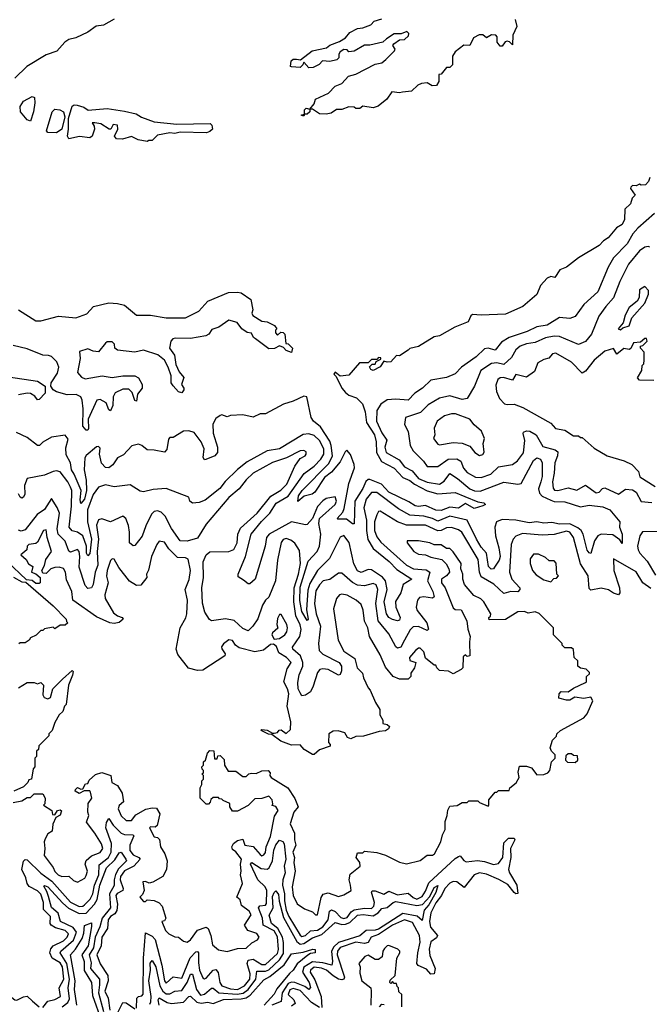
# Model space of a CAD drawing. Extents: x 2472589 to 2662339, y 701009 to 849030.
# Tile 396 of 406: x 2641123 to 2644741, y 763129 to 768794. Entities that reach past the tile are written whole.
import ezdxf

# ---------------------------------------------------------------- set-up
doc = ezdxf.new("R2010")
doc.units = 0

msp = doc.modelspace()

# ---------------------------------------------------------------- linework, layer by layer
at = {"layer": '0CON05XD'}
for points in [[(2641665, 768796.9), (2641605, 768763.3), (2641562.2, 768757.8), (2641515, 768723.3), (2641445, 768690.4), (2641405, 768681.1), (2641381.4, 768665), (2641336, 768614), (2641275, 768591.1), (2641164.2, 768525.8), (2641095, 768456.9)], [(2643970, 768795), (2643980, 768755), (2643957.5, 768705), (2643955, 768650), (2643937.5, 768667.5), (2643925, 768670), (2643913.6, 768666.4), (2643895, 768642.5), (2643885, 768642.5), (2643867.5, 768665), (2643867.5, 768695), (2643860, 768705), (2643835, 768707.5), (2643805, 768690), (2643785, 768707.5), (2643763, 768707), (2643730.7, 768689.3), (2643710, 768645), (2643675, 768647.5), (2643625, 768610), (2643610, 768585), (2643610, 768535), (2643595, 768520), (2643575, 768520), (2643545, 768480), (2643531.7, 768478.3), (2643531.7, 768438.3), (2643517.5, 768415), (2643493.6, 768413.6), (2643465, 768430), (2643432.5, 768427.5), (2643411.7, 768418.3), (2643375, 768382.5), (2643323.3, 768376.7), (2643305, 768372.5), (2643261.2, 768378.8), (2643233, 768337), (2643183.3, 768296.7), (2643155, 768287.5), (2643095, 768297.5), (2643077, 768283), (2643055, 768282.5), (2643045, 768290), (2643015, 768292.5), (2642975, 768276.7), (2642943, 768277), (2642913.6, 768256.4), (2642885, 768251.2), (2642845, 768252.5), (2642805, 768280), (2642790, 768280), (2642790, 768265), (2642775, 768250), (2642760, 768250), (2642755, 768240), (2642740, 768245), (2642760, 768250), (2642760, 768275), (2642770, 768285), (2642790, 768280), (2642815, 768310), (2642823.6, 768336.4), (2642898.3, 768371.7), (2642935, 768412.5), (2642975, 768427.5), (2643011.7, 768468.3), (2643055, 768480), (2643165, 768538.8), (2643203.6, 768546.4), (2643227.5, 768565), (2643277.5, 768615), (2643280, 768625), (2643267.5, 768645), (2643272.5, 768655), (2643305, 768677.5), (2643335, 768680), (2643358.3, 768701.7), (2643360, 768715), (2643347, 768727), (2643315, 768712.5), (2643275, 768712.5), (2643230, 768685), (2643210, 768665), (2643135, 768647.5), (2643105, 768646.7), (2643045, 768613.3), (2643015, 768610), (2643005, 768620), (2642985, 768622.5), (2642965, 768610), (2642957.5, 768595), (2642957.5, 768575), (2642946.1, 768563.9), (2642905, 768553.3), (2642863, 768557), (2642843.6, 768536.4), (2642810, 768520), (2642785, 768517.5), (2642755, 768550), (2642750, 768535), (2642735, 768520), (2642685, 768522.5), (2642680, 768525), (2642683, 768557), (2642695, 768567.5), (2642713, 768567), (2642737.5, 768562.5), (2642804.2, 768615.8), (2642887, 768633), (2642905, 768647.5), (2642960.7, 768669.3), (2642995, 768690), (2643019.3, 768720.7), (2643065, 768743.3), (2643095, 768747.5), (2643140, 768765), (2643160, 768785), (2643205, 768800)], [(2641185, 768210), (2641165, 768217.5), (2641127.5, 768265), (2641125.7, 768295), (2641145, 768325.6), (2641195, 768352.5), (2641207, 768347), (2641210, 768315), (2641202.5, 768265), (2641185, 768210)], [(2641855, 768092.5), (2641803.6, 768103.6), (2641765, 768122.5), (2641713, 768107), (2641678.3, 768108.3), (2641667.5, 768125), (2641686.7, 768165), (2641685, 768186.7), (2641659.3, 768190.7), (2641646, 768164), (2641636.4, 768163.6), (2641590, 768195), (2641555, 768200), (2641540, 768200), (2641551.7, 768181.7), (2641552.5, 768165), (2641538.8, 768125), (2641526.7, 768115), (2641467.3, 768122.7), (2641405, 768109.2), (2641397.5, 768125), (2641404, 768165), (2641403.3, 768225), (2641423.5, 768296.5), (2641435, 768304.2), (2641452.5, 768302.5), (2641491.7, 768291.7), (2641517, 768273), (2641625, 768282.5), (2641725, 768267.5), (2641791.7, 768251.7), (2641823, 768233), (2641896.4, 768206.4), (2642025, 768192.5), (2642217, 768197), (2642227, 768187), (2642230, 768165), (2642215, 768150), (2642196.4, 768143.6), (2642045, 768147.5), (2642015, 768140), (2641985, 768142.5), (2641915, 768130), (2641885, 768100), (2641865, 768100), (2641855, 768092.5)], [(2641335, 768143.3), (2641285, 768144.2), (2641277.5, 768155), (2641310, 768265), (2641325, 768280), (2641353.9, 768276.1), (2641374, 768265), (2641382, 768235), (2641364, 768165), (2641335, 768143.3)], [(2644743.6, 767886.4), (2644736.1, 767863.9), (2644720, 767845), (2644695, 767842.5), (2644685, 767847.5), (2644665, 767837.5), (2644645, 767840), (2644635, 767830), (2644633, 767823), (2644660, 767785), (2644643, 767767), (2644632.5, 767735), (2644600, 767705), (2644599.4, 767645), (2644585, 767615.8), (2644552.9, 767597.1), (2644505, 767540), (2644478, 767522), (2644453.3, 767495), (2644335, 767423.3), (2644265, 767371.2), (2644226.7, 767355), (2644198.3, 767311.7), (2644175, 767316.7), (2644155, 767306.7), (2644115.9, 767264.1), (2644095, 767213.3), (2644015, 767143.3), (2643915, 767100), (2643775, 767093.3), (2643725, 767097.5), (2643715, 767090), (2643700, 767055), (2643624.1, 767025.9), (2643535, 766976), (2643505, 766968.8), (2643415, 766914), (2643365, 766902.5), (2643355, 766893.3), (2643305, 766861.2), (2643287.5, 766862.5), (2643255, 766826.2), (2643235, 766823.8), (2643215, 766830), (2643195, 766796.7), (2643155, 766776.7), (2643140.7, 766780.7), (2643133, 766797), (2643148.3, 766811.7), (2643165, 766812.5), (2643171.7, 766828.3), (2643198.3, 766841.7), (2643198.3, 766848.3), (2643185, 766850), (2643175, 766840), (2643145, 766840), (2643125, 766820), (2643075, 766820), (2643015, 766750), (2642965, 766742.5), (2642935, 766766.7), (2642927.5, 766755), (2642941.7, 766741.7), (2642973.6, 766675), (2642995, 766650), (2643015, 766633.5), (2643058.9, 766618.9), (2643093.3, 766583.3), (2643108.9, 766538.9), (2643116.5, 766476.5), (2643162.4, 766405), (2643172.2, 766365), (2643173.5, 766303.5), (2643201.9, 766251.9), (2643275, 766213.3), (2643325, 766160), (2643365, 766142.9), (2643391, 766121), (2643464.1, 766084.1), (2643525, 766066.8), (2643625, 766074.3), (2643680.8, 766050.8), (2643755, 766020), (2643790, 766015), (2643800, 766005), (2643785, 765997.5), (2643735, 765982), (2643685, 766011.2), (2643645, 765983.1), (2643595, 765990.5), (2643545, 765969.5), (2643515, 765972.5), (2643455, 765998.6), (2643415, 765993.1), (2643395, 765997.8), (2643360.2, 766020.2), (2643243.6, 766075), (2643201.5, 766121.5), (2643135, 766149.7), (2643125, 766148.9), (2643112.1, 766137.9), (2643095, 766096.4), (2643048.5, 766025), (2643045.8, 765894.2), (2643035, 765894.2), (2643000.4, 765920.5), (2642951.2, 765921.2), (2642947.5, 765925), (2642979.4, 765960.6), (2642988.1, 765981.9), (2643014.8, 766125), (2643047, 766215), (2643045.8, 766235), (2643023.4, 766293.4), (2643003.3, 766316.7), (2642992.6, 766307.4), (2642965, 766250), (2642915, 766190.3), (2642875, 766159.4), (2642819.6, 766075), (2642804.2, 766065), (2642757.8, 766052.2), (2642721.7, 766021.7), (2642725.8, 766055), (2642746.9, 766085), (2642899.3, 766240.7), (2642920, 766285), (2642913.8, 766345), (2642905, 766370), (2642851.3, 766451.3), (2642812.3, 766485), (2642798.4, 766505), (2642773.3, 766625), (2642755, 766627.5), (2642695, 766598.8), (2642638.3, 766581.7), (2642535, 766526.7), (2642505, 766527.5), (2642465, 766507.5), (2642405, 766520), (2642335, 766517.5), (2642315, 766510), (2642285, 766520), (2642275, 766517.5), (2642250.7, 766499.3), (2642233.6, 766466.4), (2642235.5, 766415.6), (2642260.5, 766335), (2642259.5, 766305), (2642245, 766285.6), (2642193.3, 766263.3), (2642185, 766262.5), (2642178, 766275), (2642182.5, 766325), (2642165.4, 766365), (2642125, 766418.8), (2642095, 766428), (2642065, 766426.2), (2642005, 766391.2), (2641985, 766390), (2641978.3, 766381.7), (2641968.8, 766321.2), (2641955, 766306.2), (2641895, 766318), (2641855, 766318.8), (2641825, 766343.8), (2641805, 766351.2), (2641766.7, 766343.3), (2641718.9, 766291.1), (2641685, 766274.3), (2641657.4, 766232.6), (2641635, 766216.7), (2641615, 766218.1), (2641593.4, 766243.4), (2641581.9, 766295), (2641585, 766330), (2641575, 766338.8), (2641565, 766337.5), (2641505, 766286.1), (2641497.3, 766272.7), (2641492.6, 766205), (2641504.3, 766145), (2641506.4, 766085), (2641495, 766036), (2641475, 766011.2), (2641471.2, 766031.2), (2641476.7, 766085), (2641435, 766179.6), (2641421.1, 766205), (2641414.7, 766245), (2641390.8, 766290.8), (2641388.5, 766331.5), (2641401.7, 766381.7), (2641385, 766403.3), (2641305, 766393.3), (2641256.2, 766363.8), (2641237.5, 766345), (2641225, 766343.8), (2641165, 766391.2), (2641105, 766418.8)], [(2644770.9, 767679.1), (2644675.5, 767595), (2644647.3, 767562.7), (2644615, 767504.2), (2644535, 767424.2), (2644505, 767371.2), (2644445, 767229.2), (2644366, 767155), (2644315, 767086), (2644285, 767074.2), (2644225, 767081.4), (2644155, 767037.1), (2644095, 767027.1), (2644039.3, 767000.8), (2643935, 766965.4), (2643891.7, 766938.3), (2643855, 766893.5), (2643815, 766903.8), (2643795, 766901.5), (2643745.7, 766855), (2643662, 766795), (2643625, 766756), (2643575, 766735.6), (2643485, 766719.4), (2643437.1, 766675), (2643394, 766646), (2643355, 766606), (2643285, 766611.5), (2643235, 766607.9), (2643198.3, 766581.7), (2643175.4, 766545), (2643173.8, 766485), (2643205, 766417.1), (2643233.1, 766375), (2643221.5, 766335), (2643228.1, 766305), (2643302.8, 766262.8), (2643335, 766222.5), (2643377.7, 766197.7), (2643415, 766153.8), (2643465, 766134.2), (2643535, 766122.3), (2643561.4, 766138.6), (2643595, 766182.5), (2643639.1, 766155), (2643709.1, 766095), (2643736.5, 766083.5), (2643768.5, 766081.5), (2643905, 766133.2), (2643985, 766121.9), (2644005, 766125.8), (2644075, 766258), (2644095, 766274.2), (2644116.2, 766265), (2644125.4, 766245.5), (2644125.4, 766165.3), (2644118, 766135)], [(2644745, 767485.7), (2644735, 767490), (2644715, 767485.7), (2644685, 767464), (2644622.7, 767387.3), (2644571.4, 767288.5), (2644536.3, 767193.7), (2644492.2, 767145), (2644451.9, 767088.1), (2644410, 766985), (2644375, 766942.9), (2644335, 766925.6), (2644225, 766970.9), (2644195, 766972.9), (2644145, 766963.8), (2644085, 766936.2), (2644035, 766929.2), (2643998.6, 766915), (2643975, 766894.4), (2643949.1, 766850.9), (2643905, 766810.4), (2643865, 766819.7), (2643834, 766816), (2643773.5, 766775), (2643737.1, 766685), (2643695, 766614.3), (2643665, 766609.1), (2643595, 766629.5), (2643535, 766616.5), (2643470.9, 766579.1), (2643426, 766535), (2643340, 766505), (2643334, 766465), (2643355.6, 766425.6), (2643366, 766345), (2643385, 766314), (2643443.1, 766255), (2643465, 766224.2), (2643525, 766223.3), (2643585, 766266.7), (2643635, 766268.2), (2643657.8, 766255), (2643674.2, 766214.2), (2643695, 766189.5), (2643743.1, 766163.1), (2643775, 766159.6), (2643831, 766179), (2643875, 766221.1), (2643955, 766234.4), (2643984.6, 766255.4), (2644017.6, 766302.4), (2644026.8, 766373.2), (2644015.8, 766414.2), (2644018.9, 766421.1), (2644035, 766429.5), (2644055, 766426.9), (2644090.4, 766405), (2644129.4, 766339.4), (2644199.4, 766319.4), (2644215, 766308), (2644214.6, 766285), (2644197.7, 766245), (2644194.6, 766185), (2644184.5, 766135), (2644188.6, 766098.6), (2644197.3, 766087.3), (2644215.7, 766085.7), (2644275, 766100.5), (2644325, 766088.1), (2644375, 766116.9), (2644435, 766072.1), (2644454, 766076), (2644472.9, 766097.2), (2644485, 766101.6), (2644565, 766063.5), (2644605, 766093.3), (2644645, 766088.8), (2644665.5, 766075), (2644695, 766022.9), (2644755, 766015.9)], [(2644575, 767010), (2644588.3, 767021.7), (2644625, 767033.3), (2644641.7, 767078.3), (2644715, 767162.5), (2644737.5, 767215), (2644737, 767237), (2644715, 767260), (2644685, 767240), (2644682.5, 767195), (2644672.5, 767175), (2644625, 767137.5), (2644603.3, 767095), (2644590.7, 767049.3), (2644562.5, 767015), (2644575, 767010)], [(2641115, 767125.3), (2641215, 767062.5), (2641245, 767061.5), (2641345, 767088.2), (2641445, 767078.9), (2641508.8, 767101.2), (2641546.2, 767145), (2641635, 767164.4), (2641685, 767161.9), (2641725, 767151.1), (2641795, 767093.3), (2641875, 767093.6), (2641965, 767078.5), (2642075, 767079.4), (2642152.9, 767117.1), (2642205, 767175.5), (2642322.5, 767225), (2642375, 767226.7), (2642395, 767222.5), (2642452, 767185), (2642462.5, 767125), (2642456.7, 767105), (2642462.3, 767092.3), (2642515, 767060), (2642545, 767055.8), (2642586.7, 767035), (2642600, 767015), (2642593, 767007), (2642593, 766993), (2642605, 766980), (2642623, 766997), (2642637.5, 766995), (2642646.7, 766985), (2642651.7, 766931.7), (2642665, 766930), (2642690, 766905), (2642685, 766880), (2642655, 766890), (2642638.3, 766908.3), (2642615, 766917.5), (2642587, 766903), (2642555, 766901.2), (2642478.8, 766958.8)], [(2642478.8, 766958.8), (2642466.7, 766965), (2642455, 766990), (2642430, 766995), (2642400, 767015), (2642372, 767052), (2642325, 767066), (2642266.7, 767025), (2642228, 767012), (2642210, 766985), (2642193.3, 766975), (2642105, 766960), (2642017.9, 766962.1), (2642002.7, 766957.3), (2641991.4, 766945), (2641984, 766905), (2642012, 766865), (2642020.3, 766810.3), (2642038.8, 766768.8), (2642066.7, 766735), (2642053.3, 766695), (2642066.7, 766675), (2642066.7, 766665), (2642055, 766647.5), (2642035, 766653.3), (2642005, 766687.5), (2641994.2, 766705), (2641992.5, 766745), (2641976, 766795), (2641954.5, 766834.5), (2641916.4, 766866.4), (2641835, 766892.2), (2641785, 766881.4), (2641685, 766892), (2641670, 766905), (2641667.7, 766927.7), (2641655, 766940), (2641625, 766940), (2641615, 766933.3), (2641575, 766883.8), (2641545, 766887.5), (2641515, 766900), (2641466.7, 766885), (2641470, 766845), (2641454.5, 766764.4), (2641477.6, 766737.6), (2641498.8, 766728.8), (2641595.9, 766745.9), (2641655, 766735.6), (2641715, 766745.8), (2641785, 766745.7), (2641805, 766734.2), (2641827.5, 766695), (2641826, 766675), (2641799.6, 766640.5), (2641795, 766600), (2641785, 766602.5), (2641769.4, 766649.4), (2641749.4, 766669.4), (2641715, 766668.6), (2641671.9, 766648.1), (2641660, 766625), (2641658.8, 766575), (2641645, 766543.8), (2641635, 766550), (2641620.7, 766590.7), (2641585, 766610), (2641565.7, 766604.3), (2641516.9, 766495), (2641518.1, 766441.9), (2641515, 766432.5), (2641505, 766432), (2641486, 766455), (2641487.1, 766555), (2641481.9, 766605), (2641473.5, 766623.5), (2641447.6, 766637.6), (2641395, 766635.7), (2641333.8, 766653.8), (2641315.6, 766665.6), (2641301.2, 766685), (2641302.9, 766705), (2641339.1, 766760.9), (2641347.9, 766795), (2641336.6, 766826.6), (2641305, 766855.6), (2641287.9, 766862.1), (2641255, 766864.5), (2641165, 766901.5), (2641085, 766920.5)], [(2644768.3, 766718.3), (2644685, 766720), (2644673, 766733), (2644697.5, 766775), (2644700, 766805), (2644710, 766815), (2644712.5, 766835), (2644711.7, 766881.7), (2644690, 766905), (2644690, 766915), (2644705, 766920), (2644730, 766945), (2644725, 766960), (2644715, 766960), (2644691.7, 766938.3), (2644650, 766935), (2644635, 766902.5), (2644625, 766897.5), (2644595, 766902.5), (2644555, 766870), (2644535, 766902.5), (2644485, 766886.7), (2644423.8, 766835), (2644375, 766772.5), (2644355, 766760), (2644295, 766823.8), (2644205, 766876), (2644185, 766871.2), (2644163.6, 766846.4), (2644135, 766840), (2644100.7, 766819.3), (2644080.7, 766769.3), (2644035, 766737.5), (2643975, 766753.3), (2643955, 766720), (2643904.2, 766735.8), (2643885, 766733.8), (2643871.2, 766725), (2643859.3, 766690.7), (2643863.3, 766655), (2643880, 766615), (2643910, 766585), (2643925, 766580), (2643965, 766582.5), (2644013.6, 766563.6), (2644175, 766472.5), (2644203, 766443), (2644255, 766432.5), (2644305, 766400), (2644335, 766400), (2644345, 766390), (2644355, 766390), (2644425, 766330), (2644500, 766285), (2644596.4, 766256.4), (2644640, 766235), (2644680, 766195), (2644687.5, 766165), (2644775, 766108)], [(2641059.3, 766739.3), (2641225.4, 766715.4), (2641268.8, 766685), (2641268.8, 766645), (2641235, 766610), (2641225, 766607.5), (2641209.1, 766629.1), (2641185, 766644.2), (2641165, 766646), (2641115, 766635.6)], [(2643765, 766286.2), (2643785, 766292.5), (2643793, 766307), (2643786.7, 766355), (2643793.3, 766385), (2643790, 766395), (2643776.4, 766426.4), (2643734.1, 766464.1), (2643710, 766495), (2643627, 766527), (2643605, 766527.5), (2643565, 766515.7), (2643522, 766485), (2643504, 766445), (2643508.8, 766405), (2643502, 766385), (2643525, 766351.2), (2643535, 766348), (2643615, 766362), (2643665, 766358), (2643710.8, 766340.8), (2643738.8, 766305), (2643765, 766286.2)], [(2644118, 766135), (2644103.7, 766095), (2644109.5, 766069.5), (2644125, 766052), (2644175, 766029.5), (2644195, 766023), (2644255, 766020), (2644345, 765991.8), (2644395, 766001.5), (2644475, 765991.8), (2644515, 765974.4), (2644572, 765905), (2644570.8, 765875), (2644585.6, 765835), (2644585, 765780), (2644571.4, 765801.4), (2644531.1, 765831.1), (2644465, 765833.8), (2644445.7, 765824.2), (2644426.1, 765795), (2644405, 765722.5), (2644395, 765726.7), (2644385, 765742.5), (2644360.8, 765835), (2644350.3, 765855), (2644331, 765871), (2644285, 765893), (2644225, 765891.9), (2644181.5, 765901.5), (2644135, 765896.9), (2644095, 765904.6), (2644050.9, 765899.1), (2643975, 765915.3), (2643895, 765919.4), (2643863.3, 765905), (2643853.8, 765875), (2643857.1, 765825), (2643877.3, 765755), (2643883.8, 765705), (2643878.2, 765685), (2643852.2, 765645), (2643845, 765635.7), (2643833.2, 765633.2), (2643818.1, 765648.1), (2643806.6, 765725), (2643775, 765760.4), (2643747.7, 765805), (2643694.2, 765915), (2643595, 765937.6), (2643525, 765909.4), (2643495, 765925.2), (2643445, 765938.4), (2643364.3, 765944.3), (2643299.7, 765979.7), (2643175, 766073.8), (2643145.4, 766074.6), (2643114.3, 766035.7), (2643100.4, 765985), (2643116.5, 765915), (2643115.5, 765855.5), (2643123.4, 765803.4), (2643155, 765752.5), (2643246.6, 765676.6), (2643291.2, 765631.2), (2643376.2, 765575), (2643327.3, 765545), (2643312.8, 765497.2), (2643282.8, 765447.2), (2643284.1, 765414.1), (2643309.2, 765355), (2643305, 765340), (2643293.8, 765336.2), (2643265, 765342.5), (2643244.5, 765355), (2643231.1, 765375), (2643217.9, 765445), (2643234.8, 765515.2), (2643225.5, 765565.5), (2643207.1, 765587.1), (2643145, 765629.6), (2643125, 765631.2), (2643085, 765613.9), (2643064, 765624), (2643043.6, 765663.6), (2643016, 765786), (2642985, 765825.8), (2642965, 765817.1), (2642902.4, 765695), (2642834.6, 765625.4), (2642789.6, 765550.4), (2642778, 765512), (2642771.5, 765398.5), (2642780, 765345), (2642775, 765337.5), (2642745, 765388.8), (2642732.5, 765452.5), (2642735, 765529.2), (2642781.4, 765678.6), (2642831.6, 765735), (2642845.7, 765765), (2642853.8, 765835), (2642842.5, 765895), (2642845.7, 765924.3), (2642935.5, 766005), (2642942.9, 766025), (2642935, 766050), (2642885, 766040), (2642865, 766026), (2642835, 765992.5), (2642806.1, 765923.9), (2642775, 765890), (2642765, 765887.5), (2642685, 765905.6), (2642557.5, 765835), (2642540.4, 765815), (2642533.9, 765765), (2642475.4, 765574.6), (2642445, 765548), (2642435, 765548.8), (2642409.6, 765569.6), (2642378.8, 765588.8), (2642377.5, 765605), (2642420, 765705), (2642453, 765835), (2642511.9, 765908.1), (2642561.2, 765955), (2642597.4, 766012.6), (2642666.5, 766053.4), (2642756.8, 766183.3), (2642815, 766224.6), (2642853.6, 766266.4), (2642870.7, 766295), (2642870.7, 766325), (2642845, 766373.5), (2642815, 766402.5), (2642785, 766412.3), (2642752.8, 766407.2), (2642615, 766324.7), (2642545, 766313.1), (2642430.5, 766249.5), (2642375, 766207.1), (2642302.9, 766137.1), (2642272.6, 766097.4), (2642189.3, 766030.7), (2642155, 766017.1), (2642115, 766012.5), (2642101.2, 766025), (2642095, 766047.5), (2641965, 766096.7), (2641889.3, 766090.7), (2641835, 766078), (2641815, 766081.2), (2641757.3, 766117.3), (2641665, 766105.8), (2641615, 766117.5), (2641575, 766104), (2641545, 766062.5), (2641513, 765975), (2641511.9, 765905), (2641535.2, 765805), (2641526.3, 765723.7), (2641515, 765709.4), (2641507.5, 765725), (2641506.8, 765765), (2641484.8, 765824.8), (2641455, 765845.8), (2641425, 765853.2), (2641406.8, 765875), (2641421.3, 765995), (2641422.2, 766085), (2641415, 766103.8), (2641400, 766135), (2641355, 766192.2), (2641335, 766198.9), (2641315, 766195.6), (2641265, 766174.3), (2641165, 766154), (2641150.4, 766115), (2641152.1, 766065), (2641145, 766047.5), (2641135, 766041.9), (2641125, 766047.5), (2641115, 766065.8)], [(2644751, 765521), (2644704.1, 765555), (2644665, 765617.1), (2644535, 765692.5), (2644537.1, 765625), (2644570, 765525), (2644572.7, 765497.3), (2644565, 765486.2), (2644535, 765495.8), (2644506.2, 765513.8), (2644465, 765523.9), (2644405, 765512.5), (2644395, 765522), (2644389.5, 765595), (2644345, 765664.2), (2644305, 765816), (2644285.5, 765845), (2644265, 765852.3), (2644195, 765833.1), (2644125, 765828.8), (2644012.2, 765837.8), (2643975, 765823.1), (2643959.5, 765805), (2643948.2, 765775), (2643937.7, 765615), (2643951.2, 765575), (2643996.5, 765525), (2643997.5, 765515), (2643985, 765503.1), (2643945, 765503.7), (2643905, 765493.1), (2643847.1, 765547.1), (2643775, 765587.9), (2643764.8, 765614.8), (2643758.7, 765688.7), (2643663.8, 765845), (2643645, 765858.7), (2643605, 765871.8), (2643575, 765870.9), (2643545, 765855.8), (2643525, 765853.8), (2643455.2, 765885.2), (2643345, 765886), (2643294.4, 765904.4), (2643195, 765967.5), (2643185, 765963.8), (2643175, 765946.2), (2643162.3, 765905), (2643161.4, 765855), (2643175, 765818.1), (2643198.9, 765789), (2643346.7, 765655), (2643385.8, 765635), (2643458.9, 765628.9), (2643479.5, 765615), (2643465.8, 765565), (2643498, 765505), (2643505.4, 765474.6), (2643494.4, 765465.6), (2643445, 765472.9), (2643420.7, 765469.3), (2643408.9, 765455), (2643402.2, 765415), (2643408.1, 765395), (2643462.3, 765325), (2643472.5, 765287.5), (2643465, 765280.8), (2643415, 765302.4), (2643385, 765300.4), (2643367.1, 765283), (2643334.8, 765225.2), (2643312.9, 765185), (2643295, 765178.9), (2643285.4, 765185.3), (2643245, 765260.8), (2643182.7, 765335), (2643170.3, 765435), (2643181.2, 765515), (2643172.2, 765542.2), (2643155, 765551.1), (2643105, 765536.2), (2643065, 765540.4), (2643035, 765556.4), (2642975, 765610.8), (2642955, 765610.8), (2642905, 765574.2), (2642867.5, 765565), (2642845, 765543.3), (2642825, 765507.5), (2642816.2, 765435), (2642827.2, 765375), (2642851.9, 765305), (2642839.2, 765205), (2642844.7, 765165), (2642864.8, 765144.8), (2642959.5, 765095), (2642972.3, 765075), (2642972.7, 765047.3), (2642965, 765026.7), (2642955, 765023.3), (2642895.2, 765055.2), (2642865, 765059.3), (2642847.5, 765055), (2642835, 765038), (2642810.4, 764959.6), (2642795, 764927.1), (2642765, 764908), (2642745, 764903.3), (2642735, 764921.2), (2642723.9, 764945), (2642720.8, 764980.8), (2642729, 765025), (2642749.8, 765075), (2642749.8, 765095), (2642736.2, 765135), (2642693.5, 765173.5), (2642690, 765185), (2642732.6, 765245), (2642741.1, 765285), (2642735, 765313.5), (2642709.6, 765365), (2642698.7, 765445), (2642700.4, 765525), (2642725.4, 765604.6), (2642736.1, 765666.1), (2642730.8, 765740.8), (2642705, 765781.9), (2642680.6, 765800.6), (2642655, 765808.6), (2642637, 765803), (2642625, 765786.7), (2642604.6, 765685.3), (2642592.7, 765565), (2642555, 765471.2), (2642535.7, 765454.3), (2642517.5, 765425), (2642492, 765348.1), (2642463.3, 765305), (2642435, 765277.5), (2642405, 765290.8), (2642355, 765336.9), (2642305, 765346.9), (2642225, 765336), (2642213.6, 765343.6), (2642187.5, 765385), (2642173.1, 765436.9), (2642169.4, 765525), (2642179.2, 765585), (2642176.7, 765675), (2642194, 765716), (2642215, 765733.5), (2642325, 765735.5), (2642353.6, 765746.4), (2642371.8, 765785), (2642376.8, 765835), (2642391.5, 765868.5), (2642488.2, 765955), (2642567, 766053), (2642623.5, 766086.5), (2642658.8, 766121.2), (2642704.2, 766225.8), (2642735, 766269.2), (2642763.8, 766285), (2642770, 766295), (2642768.8, 766308.8), (2642755.8, 766315.8), (2642735, 766314.2), (2642656.5, 766273.5), (2642575, 766247.1)], [(2642575, 766247.1), (2642465.5, 766185), (2642425, 766146.5), (2642384.3, 766095.8), (2642323.8, 766045), (2642195, 765892.2), (2642145, 765811.1), (2642085, 765794.5), (2642045, 765796.7), (2641995, 765867.1), (2641958.5, 765938.5), (2641935, 765960.6), (2641915, 765968.9), (2641895, 765965.6), (2641880.2, 765949.8), (2641847.2, 765882.8), (2641826.8, 765823.2), (2641785, 765770), (2641775, 765767.5), (2641753.3, 765785), (2641754.5, 765845), (2641748.5, 765885), (2641731.9, 765925), (2641715, 765938.6), (2641645, 765905.5), (2641595, 765921.9), (2641575, 765917.5), (2641564.1, 765885.9), (2641575.2, 765805), (2641567.9, 765735), (2641571.9, 765655), (2641557, 765615), (2641544.6, 765545.4), (2641535, 765526), (2641515, 765520.8), (2641499.5, 765539.5), (2641464.6, 765645), (2641468.9, 765705), (2641465, 765733.8), (2641455, 765746), (2641415, 765731.4), (2641405, 765736), (2641383.7, 765793.7), (2641343.5, 765835), (2641339, 765865), (2641351.2, 765955), (2641338.3, 765988.3), (2641305, 766040), (2641265, 765975.6), (2641223.5, 765946.5), (2641155, 765858.9), (2641131.1, 765851.1), (2641115, 765856.7)], [(2642315, 763433.3), (2642375, 763451.2), (2642425, 763452.5), (2642457.7, 763482.3), (2642489.6, 763500.5), (2642500, 763515), (2642485, 763537.5), (2642434.2, 763554.2), (2642414, 763585), (2642454, 763645), (2642442, 763665), (2642398.3, 763698.3), (2642390.7, 763730.7), (2642370, 763745), (2642402.5, 763825), (2642392.5, 763875), (2642396.2, 763895), (2642391.2, 763935), (2642397.2, 763965), (2642365, 764007.5), (2642345, 764020), (2642342.5, 764035), (2642352.5, 764055), (2642375, 764072.5), (2642405, 764080), (2642417.5, 764045), (2642465, 764038), (2642505, 763992), (2642515, 763984.2), (2642525, 763988.8), (2642535, 764003.8), (2642540, 764035), (2642564.5, 764095), (2642587.3, 764212.7), (2642607.5, 764245), (2642595, 764267.5), (2642573, 764273), (2642577.5, 764282.5), (2642573.8, 764305), (2642555, 764327.5), (2642515, 764313.8), (2642475, 764312.5), (2642435, 764272.5), (2642375, 764240), (2642345, 764240), (2642330, 764265), (2642330, 764285), (2642291.7, 764301.7), (2642285, 764310), (2642271.7, 764311.7), (2642265, 764320), (2642235, 764320), (2642221.7, 764308.3), (2642218.3, 764291.7), (2642208.3, 764281.7), (2642195, 764280), (2642190, 764285), (2642160, 764315), (2642160, 764375), (2642170, 764395), (2642170, 764415), (2642180, 764425), (2642180, 764445), (2642170, 764455), (2642178.3, 764461.7), (2642180, 764475), (2642171.7, 764481.7), (2642170, 764495), (2642180, 764505), (2642180, 764525), (2642190, 764535), (2642202.5, 764575), (2642215, 764590), (2642238.3, 764588.3), (2642241.7, 764541.7), (2642258.3, 764541.7), (2642261.7, 764558.3), (2642275, 764560), (2642298.3, 764538.3), (2642300, 764505), (2642321.7, 764471.7), (2642365, 764470), (2642405, 764440), (2642425, 764440), (2642440, 764455), (2642455, 764460), (2642481.7, 764458.3), (2642515, 764472.5), (2642550, 764475), (2642561.7, 764461.7), (2642560, 764445), (2642567.5, 764435), (2642664.3, 764374.3), (2642704.4, 764314.4), (2642722.5, 764265), (2642699.2, 764235), (2642678.1, 764168.1), (2642702.5, 764115), (2642702, 764075), (2642710, 764045), (2642692.5, 764005), (2642701.4, 763975), (2642698, 763945), (2642705.8, 763895), (2642688.6, 763805), (2642694.5, 763755), (2642716.7, 763706.7), (2642759.3, 763679.3), (2642805, 763661.2), (2642823.3, 763645), (2642835, 763644.3), (2642855.4, 763744.6), (2642866.3, 763763.7), (2642895, 763770.6), (2642955, 763750), (2642985, 763758.8), (2643027.5, 763785), (2643023.3, 763815), (2643015.9, 763845.9), (2643021.7, 763878.3), (2643080, 763925), (2643077.5, 763945), (2643057.5, 763975), (2643065, 764000), (2643095, 764000), (2643105, 764010), (2643175, 764002.5), (2643225, 763986.7), (2643305, 763947.5), (2643345, 763937.5), (2643425, 763956.7), (2643465, 763987.5), (2643495, 763987.5), (2643507.5, 763995), (2643542.5, 764065), (2643552.5, 764105), (2643567.5, 764135), (2643568.3, 764181.7), (2643580, 764215), (2643583, 764247), (2643595, 764270), (2643637, 764273), (2643665, 764290), (2643695, 764290), (2643705, 764300), (2643755, 764300), (2643765, 764290), (2643815, 764270), (2643820, 764275), (2643820, 764305), (2643855, 764350), (2643865, 764350), (2643875, 764360), (2643935, 764360), (2643940, 764375), (2643976.1, 764403.9), (2643992.5, 764435), (2643987.5, 764465), (2643995, 764500), (2644035, 764500), (2644065, 764490), (2644095, 764450), (2644135, 764452.5), (2644158.3, 764461.7), (2644170, 764475), (2644180, 764525), (2644200, 764545), (2644200, 764565), (2644180, 764585), (2644172.5, 764605), (2644185, 764650), (2644208.3, 764671.7), (2644210, 764685), (2644230, 764705), (2644365, 764777.5), (2644385, 764800), (2644417.5, 764875), (2644405, 764896.7), (2644365, 764889.2), (2644313.9, 764896.1), (2644285, 764878.8), (2644265, 764878.8), (2644221.7, 764891.7), (2644222.5, 764915), (2644235, 764930), (2644275, 764927.5), (2644305, 764948.8), (2644375, 764980), (2644380, 764985), (2644380, 765015), (2644398.3, 765031.7), (2644398.3, 765038.3), (2644378.3, 765058.3), (2644345, 765062.5), (2644330, 765075), (2644330, 765105), (2644310, 765125), (2644305, 765170), (2644295, 765180), (2644255, 765180), (2644240, 765195), (2644240, 765205), (2644190, 765255), (2644190, 765295), (2644108.3, 765378.3), (2644085, 765387.5), (2644045, 765380), (2644025, 765390), (2643985, 765387.5), (2643915, 765342.5), (2643821.7, 765341.7), (2643820, 765355), (2643828.3, 765361.7), (2643830, 765375), (2643790, 765445), (2643772.3, 765462.3), (2643732.3, 765482.3), (2643680, 765545), (2643670, 765575), (2643670, 765605), (2643658.8, 765635), (2643660, 765665), (2643615, 765732.5), (2643595, 765752.5), (2643575, 765752.5), (2643545, 765773.3), (2643505, 765773.3), (2643480, 765785), (2643415, 765796), (2643350, 765795), (2643350, 765785), (2643387.5, 765735), (2643415, 765718.8), (2643455, 765716.2), (2643485, 765701.9), (2643548.1, 765688.1), (2643574.3, 765664.3), (2643590, 765635), (2643593.3, 765615), (2643575.8, 765594.2), (2643546.2, 765575), (2643546.2, 765555), (2643568, 765525), (2643615, 765410), (2643625, 765401.2), (2643659.3, 765399.3), (2643692.5, 765335), (2643698.3, 765288.3), (2643712.5, 765245), (2643707.5, 765215), (2643710, 765135), (2643695, 765130), (2643685, 765140), (2643671.7, 765128.3), (2643670, 765065), (2643660, 765055), (2643615, 765030), (2643587, 765047), (2643535, 765050), (2643520, 765065), (2643515, 765080), (2643505, 765080), (2643455, 765120), (2643445, 765156.7), (2643425, 765177.5), (2643415, 765177.5), (2643396.7, 765165), (2643362.5, 765125), (2643365, 765107.5), (2643400, 765095), (2643392.5, 765065), (2643370, 765035), (2643370, 765015), (2643355, 765000), (2643305, 765000), (2643270, 765015), (2643225, 765070), (2643195, 765140), (2643133.3, 765245), (2643123.8, 765295), (2643104.3, 765334.3), (2643096.6, 765396.6), (2643085, 765430), (2643056, 765455), (2643005, 765482.5), (2642975, 765489.4), (2642961.2, 765485), (2642944.2, 765465), (2642926, 765405), (2642953.3, 765225), (2642985, 765161.2), (2643049.7, 765119.7), (2643062.5, 765065), (2643092.5, 765035), (2643098.3, 765008.3), (2643125, 764950), (2643137, 764937), (2643167.5, 764865), (2643192.5, 764825), (2643192.5, 764795), (2643210, 764765), (2643210, 764745), (2643235, 764740), (2643247.5, 764727.5), (2643242.5, 764715), (2643225, 764703.3), (2643189.3, 764699.3), (2643098.3, 764671.7), (2643055, 764670), (2643025, 764656.2), (2643006.7, 764665), (2642991.7, 764691.7), (2642953.6, 764703.6), (2642925, 764701.2), (2642900, 764685), (2642897.5, 764635), (2642907.5, 764625), (2642907.5, 764615), (2642846.1, 764593.9), (2642815, 764567.5), (2642805, 764567.5), (2642757.5, 764595), (2642735, 764622.5), (2642685, 764620), (2642624.3, 764644.3), (2642571.7, 764681.7), (2642553.6, 764683.6), (2642510, 764705), (2642515, 764710), (2642545, 764707.5), (2642575, 764690), (2642585, 764690), (2642605, 764692.5), (2642613.8, 764706.2), (2642625, 764708.8), (2642655, 764687.5), (2642678.9, 764711.1), (2642681.1, 764755), (2642660.9, 764845), (2642669.4, 764915), (2642662.5, 764945), (2642641.2, 764985), (2642660.8, 765059.2), (2642682.5, 765095), (2642656.7, 765125), (2642612.5, 765152.5), (2642598.3, 765188.3), (2642581.7, 765201.7), (2642565, 765200), (2642523.9, 765166.1), (2642475, 765158), (2642385, 765180), (2642364, 765195), (2642345, 765222), (2642325, 765225.8), (2642295, 765203.8), (2642283, 765187), (2642284, 765175), (2642304, 765145), (2642301.2, 765135), (2642175, 765052.5), (2642145, 765050), (2642093.9, 765063.9), (2642031.2, 765141.2), (2642022.3, 765172.3), (2642044.1, 765295.9), (2642077.5, 765352.5), (2642083.1, 765375), (2642087.5, 765455), (2642074.4, 765515), (2642097, 765573), (2642104.5, 765625), (2642090.9, 765690.9), (2642075, 765698.5), (2642030.6, 765700.6), (2641980.2, 765750.2), (2641955, 765788), (2641925, 765793.3), (2641910.8, 765775), (2641879.4, 765705), (2641862.4, 765627.6), (2641852, 765605), (2641853.8, 765585), (2641819.6, 765540.5), (2641795, 765538), (2641754.5, 765564.4), (2641692.5, 765642.5), (2641665, 765690), (2641655, 765693.3), (2641645, 765683.3), (2641625.7, 765624.3), (2641622.1, 765592.1), (2641632, 765555), (2641612.9, 765485), (2641614.6, 765465), (2641662.3, 765382.3), (2641684.2, 765364.2), (2641712.5, 765355), (2641716.7, 765345), (2641693.6, 765326.4), (2641665, 765320), (2641640, 765325), (2641565, 765358.8), (2641427.5, 765455), (2641422.5, 765505), (2641392.4, 765572.4), (2641385.6, 765615.6), (2641375, 765635.8), (2641350, 765645), (2641325, 765642.5), (2641302.5, 765635), (2641275, 765607.5), (2641255, 765610), (2641250, 765625), (2641266, 765654), (2641272.3, 765687.7), (2641306.2, 765735), (2641280, 765815), (2641275, 765860), (2641260, 765855), (2641225, 765787.5), (2641215, 765780), (2641175, 765775.7), (2641166.2, 765765), (2641163.3, 765745), (2641130, 765715), (2641159.3, 765689.3), (2641173.6, 765663.6), (2641198.3, 765648.3), (2641190, 765615), (2641216.1, 765606.1), (2641240, 765585), (2641240, 765555), (2641235, 765550), (2641215, 765550), (2641195, 765567.5), (2641161.7, 765571.7), (2641048.3, 765678.3)], [(2644825, 765849.6), (2644702.1, 765847.9), (2644687.5, 765825), (2644673.5, 765765), (2644677.1, 765745), (2644687.7, 765725), (2644729.4, 765679.4), (2644777.6, 765597.6)], [(2644175, 765560), (2644191.7, 765578.3), (2644208.3, 765581.7), (2644220, 765595), (2644210, 765605), (2644207, 765667), (2644195, 765680), (2644165, 765680), (2644145, 765700), (2644105, 765720), (2644075, 765720), (2644057, 765693), (2644057.5, 765665), (2644070, 765625), (2644090.7, 765600.7), (2644135, 765572.5), (2644175, 765560)], [(2641087, 765587), (2641135, 765560), (2641158.3, 765558.3), (2641315, 765422.5), (2641390, 765345), (2641391.7, 765331.7), (2641400, 765325), (2641385, 765310), (2641355, 765310), (2641325, 765290), (2641315, 765300), (2641265, 765290), (2641255, 765280), (2641245, 765280), (2641217, 765253), (2641185, 765237.5), (2641176.4, 765223.6), (2641155, 765210), (2641125, 765210), (2641117, 765203)], [(2642585, 765230), (2642615, 765233.3), (2642646.7, 765255), (2642658, 765272), (2642661.2, 765295), (2642658.8, 765315), (2642625, 765372.5), (2642615, 765372.5), (2642605, 765350), (2642601.2, 765315), (2642606.7, 765293.3), (2642575, 765267.5), (2642571.2, 765255), (2642585, 765230)], [(2641115, 764950), (2641165, 764980), (2641205, 764980), (2641225, 764972.5), (2641245, 764980), (2641260, 764965), (2641255, 764910), (2641262.5, 764895), (2641285, 764886.7), (2641300, 764895), (2641312.5, 764945), (2641369.3, 765000.7), (2641425, 765050), (2641430, 765045), (2641427, 765023), (2641403.6, 764966.4), (2641390, 764855), (2641380, 764845), (2641370, 764815), (2641350, 764795), (2641325, 764750), (2641310, 764705), (2641290, 764685), (2641290, 764675), (2641233, 764617), (2641230, 764595), (2641220, 764585), (2641220, 764555), (2641210, 764545), (2641210, 764495), (2641200, 764485), (2641190, 764425), (2641175, 764420), (2641170, 764405), (2641145, 764380), (2641090, 764355)], [(2644315, 764520), (2644330, 764535), (2644328.3, 764558.3), (2644305, 764560), (2644295, 764570), (2644275, 764570), (2644261.7, 764558.3), (2644260, 764535), (2644271.7, 764521.7), (2644315, 764520)], [(2641085, 764290), (2641135, 764300), (2641165, 764320), (2641185, 764320), (2641205, 764340), (2641255, 764340), (2641270, 764315), (2641267.5, 764282.5), (2641260, 764275), (2641307.5, 764245), (2641311.7, 764221.7), (2641325, 764220), (2641340, 764245), (2641355, 764247.5), (2641362.5, 764242.5), (2641355, 764217.5), (2641330, 764205), (2641313.3, 764165), (2641310, 764125), (2641285, 764110), (2641268.3, 764081.7), (2641262.5, 764065), (2641267.5, 764025), (2641262.5, 763985), (2641315.8, 763915.8), (2641325, 763893.3), (2641343.8, 763875), (2641365, 763864), (2641405, 763866.2), (2641432.7, 763842.7), (2641455, 763832.5), (2641497.5, 763855), (2641505, 763870), (2641512.5, 763895), (2641498.8, 763935), (2641504, 763956), (2641535.5, 763984.5), (2641585, 764002.9), (2641601.2, 764025), (2641593.6, 764053.6), (2641553.8, 764115), (2641507, 764177), (2641520, 764215), (2641513.8, 764235), (2641516, 764285), (2641537.5, 764315), (2641530, 764350), (2641525, 764356.7), (2641492.5, 764357.5), (2641465, 764342.5), (2641442.5, 764355), (2641443.9, 764366.1), (2641455, 764376.7), (2641475, 764367.5), (2641485, 764370), (2641501.7, 764398.3), (2641515, 764400), (2641521.7, 764418.3), (2641558.3, 764451.7), (2641595, 764462.5), (2641646.7, 764446.7), (2641652.5, 764405), (2641685, 764387.5), (2641711.2, 764345), (2641720, 764295), (2641695, 764273.3), (2641689.2, 764255), (2641705, 764213.3), (2641735, 764186.7), (2641765, 764186.7), (2641790.7, 764219.3), (2641848.3, 764251.7), (2641885, 764260), (2641908.3, 764258.3), (2641927.5, 764225), (2641912, 764158), (2641901.2, 764148.8), (2641875, 764150), (2641868, 764145), (2641895, 764092.5), (2641915, 764090), (2641927, 764077), (2641932.5, 764035), (2641957.5, 763995), (2641971.2, 763955), (2641966.7, 763905), (2641945.9, 763864.1), (2641888.3, 763831.7), (2641867, 763827), (2641845, 763836.7), (2641830, 763835), (2641837.5, 763785), (2641828.3, 763761.7), (2641812.5, 763745), (2641835, 763720), (2641845, 763720), (2641855, 763730), (2641895, 763727.5), (2641925, 763712.5), (2641942.5, 763695), (2641962.5, 763625), (2641955, 763610), (2641940, 763605), (2641961.2, 763555), (2641980, 763535), (2642015, 763517.5), (2642036.2, 763516.2), (2642065, 763493.3), (2642085, 763486.7), (2642105, 763501.2), (2642144.4, 763555.6), (2642195, 763573.8), (2642205.5, 763565.6), (2642220.8, 763525), (2642231.2, 763471.2), (2642265, 763443.3), (2642315, 763433.3)], [(2641255, 763110.8), (2641285, 763147.8), (2641325, 763156.4), (2641356.7, 763175), (2641348.9, 763225), (2641376.5, 763275), (2641368.4, 763345), (2641355, 763367.4), (2641308.8, 763395), (2641295.2, 763425), (2641301.8, 763448.2), (2641314.7, 763465), (2641373.8, 763495), (2641395.3, 763515), (2641402.5, 763535), (2641385, 763554.7), (2641329.4, 763569.4), (2641302.7, 763585), (2641297.7, 763595), (2641299.7, 763635), (2641260, 763675), (2641259.8, 763715), (2641245, 763762.3), (2641225, 763781.7), (2641177.8, 763807.8), (2641164.8, 763824.8), (2641157.3, 763857.3), (2641134.8, 763904.9), (2641145, 763953.6), (2641155, 763963.3), (2641165, 763959.7), (2641245, 763884.2), (2641308.3, 763838.3), (2641415, 763716.2), (2641465, 763692.9), (2641485, 763694.7), (2641495, 763702.3), (2641527, 763735), (2641543.3, 763765), (2641553.4, 763815), (2641577.1, 763875), (2641579, 763931), (2641632.9, 763975), (2641649.3, 764005), (2641650.5, 764055), (2641616.9, 764145), (2641620.8, 764175), (2641635, 764198), (2641660.1, 764160.1), (2641705, 764113.9), (2641725, 764106), (2641773.3, 764105), (2641779.2, 764099.2), (2641756.5, 764045), (2641756.1, 764015), (2641775, 763990.3), (2641808, 763975), (2641816, 763965), (2641778.9, 763925), (2641725, 763897.3), (2641702.8, 763865), (2641699.6, 763845), (2641717.2, 763795), (2641715.4, 763785), (2641683.1, 763766.9), (2641675, 763755.6), (2641684.8, 763705), (2641680.2, 763669.8), (2641669.3, 763650.7), (2641645, 763634.7), (2641630.7, 763615), (2641627.3, 763565), (2641595.3, 763515), (2641591.1, 763465), (2641566.2, 763415), (2641585, 763361.4), (2641629.3, 763295), (2641631.4, 763265), (2641612.8, 763205), (2641632, 763165), (2641641.1, 763095)], [(2641793.3, 763106.7), (2641795.8, 763165), (2641805, 763174.2), (2641825, 763178.6), (2641832, 763188), (2641834, 763395), (2641845, 763541.2), (2641885, 763520.8), (2641901.5, 763501.5), (2641939.5, 763355), (2641954.3, 763265), (2641965, 763251.9), (2642005, 763287.8), (2642055, 763280.6), (2642103, 763397), (2642135, 763431.1), (2642145, 763434), (2642149.5, 763425), (2642151, 763369), (2642155.9, 763325), (2642175, 763282), (2642185, 763276), (2642195, 763280.8), (2642234, 763326), (2642250, 763330), (2642262.8, 763312.8), (2642273.9, 763255), (2642285, 763235.4), (2642335, 763217.7), (2642374.8, 763215.2), (2642415, 763235.9), (2642446, 763275), (2642446.9, 763305), (2642429.7, 763365), (2642435.9, 763384.1), (2642465, 763389.7), (2642515, 763359.2), (2642535, 763358.1), (2642605, 763422.1), (2642611, 763445), (2642605, 763517.9), (2642585, 763552.2), (2642521.3, 763585), (2642518.5, 763625), (2642496.2, 763683.8), (2642503.1, 763696.9), (2642535, 763700.7), (2642541.3, 763708.7), (2642542.7, 763785), (2642533, 763805), (2642491.7, 763845), (2642449.2, 763935), (2642457.5, 763945), (2642511.2, 763911.2), (2642545, 763906.6), (2642556.3, 763915), (2642575.2, 763955), (2642582.9, 764017.1), (2642595, 764047.8), (2642615, 764074.3), (2642635, 764066.9), (2642642.3, 764052.3), (2642651.5, 763965), (2642643.3, 763925), (2642648.1, 763885), (2642635.2, 763845), (2642632.9, 763815), (2642644.2, 763765), (2642644, 763725), (2642655, 763671.5), (2642669.6, 763635), (2642735, 763527.7), (2642745, 763520.3), (2642765, 763524.8), (2642795, 763551.4), (2642835, 763555.7), (2642864.2, 763575), (2642894.8, 763615), (2642903.6, 763665), (2642915, 763673.2), (2642935, 763663.4), (2642969, 763629), (2642985, 763622.8), (2643005, 763629.2), (2643028.7, 763661.3), (2643045, 763672.2), (2643105, 763683.4), (2643145, 763681.1), (2643158.1, 763695), (2643162.6, 763715), (2643144.5, 763775), (2643147.7, 763782.3), (2643165, 763782.1), (2643215, 763763.6), (2643245, 763781.1), (2643295, 763758.5), (2643355, 763768.8), (2643384.1, 763744.1), (2643405, 763735.2), (2643435, 763749.8), (2643455, 763779.5), (2643475, 763828.3), (2643625, 763968), (2643645, 763980.5), (2643655, 763982.9), (2643675.9, 763955.9), (2643689.2, 763949.2), (2643753.9, 763956.1), (2643795, 763951), (2643845, 763934.3), (2643875, 763940.5), (2643899, 763975), (2643905, 764057.5), (2643931.2, 764085), (2643965, 764085.7), (2643968.8, 764075), (2643944, 764026), (2643944.7, 763975), (2643932.9, 763905), (2643937, 763885), (2643979.1, 763815), (2643985, 763767.5), (2643975, 763766), (2643965, 763772.9), (2643927.9, 763817.9), (2643877, 763847), (2643805, 763877.9), (2643765, 763885.5), (2643735, 763874.8), (2643677.7, 763802.4), (2643635, 763834), (2643615, 763835.4), (2643595, 763826.7), (2643566.3, 763795), (2643546.1, 763755), (2643515, 763712.5), (2643485.2, 763655), (2643477.3, 763605), (2643484, 763574), (2643523.6, 763525), (2643518.5, 763511.5), (2643485, 763489.1), (2643476.2, 763446.2), (2643480.9, 763410.9), (2643511.5, 763335), (2643505, 763304), (2643485, 763303.3), (2643461.2, 763331.2), (2643413.4, 763353.4), (2643405, 763363.8), (2643410.3, 763425), (2643423.7, 763486.3), (2643421.5, 763525), (2643380.7, 763600.7), (2643335, 763615.5), (2643264.7, 763585), (2643185, 763531), (2643143.7, 763516.3), (2643125, 763484.1), (2643105, 763480.2), (2643055, 763486.5), (2642965, 763456.1), (2642948.8, 763435), (2642947.1, 763415), (2642989.6, 763285), (2642985, 763274.3), (2642975, 763269.5), (2642955, 763274.2), (2642925, 763293.8), (2642885.9, 763325), (2642857.4, 763337.4), (2642815, 763342.4), (2642793.4, 763325), (2642792.8, 763315), (2642819.8, 763269.8), (2642854.5, 763174.5), (2642859.8, 763110.2)], [(2641366.9, 763115), (2641399.2, 763140.8), (2641409.9, 763160.1), (2641402.1, 763225), (2641409.6, 763275), (2641393.2, 763365), (2641354.6, 763425), (2641358.5, 763435), (2641431.4, 763498.6), (2641448.3, 763545), (2641430.4, 763570.5), (2641356.6, 763606.6), (2641343, 763653), (2641305, 763686.9), (2641288.9, 763748.9), (2641279.4, 763779.4), (2641261.2, 763808.8), (2641265, 763812.5), (2641285, 763806.1), (2641370.7, 763710.7), (2641403.3, 763683.3), (2641465, 763652.2), (2641505, 763653.9), (2641552.4, 763705), (2641567.7, 763732.3), (2641583.9, 763815), (2641622.5, 763915), (2641669.6, 763960.3), (2641695, 764001.4), (2641705, 764004), (2641732.9, 763965), (2641736.5, 763955), (2641691.3, 763908.7), (2641673.3, 763876.7), (2641665.5, 763845), (2641666.4, 763813.6), (2641638.2, 763765), (2641644.7, 763685), (2641597.2, 763625), (2641584, 763575), (2641556.5, 763515), (2641547.8, 763455), (2641522.2, 763415), (2641532.6, 763367.4), (2641530, 763335), (2641580.7, 763275), (2641580.9, 763240.9), (2641574.8, 763195), (2641605, 763087.9)], [(2641870.6, 763129.4), (2641876.3, 763143.7), (2641877.7, 763175), (2641865.5, 763264.5), (2641874.4, 763325), (2641873.4, 763366.6), (2641885, 763381.4), (2641905, 763344.2), (2641927.7, 763235), (2641944.9, 763204.9), (2641965, 763189.6), (2641985, 763189.2), (2642015, 763205.4), (2642055, 763209.2), (2642084.6, 763255), (2642105, 763302.9), (2642115, 763302.5), (2642139.4, 763215), (2642161.5, 763181.5), (2642185, 763186.9), (2642225, 763222.7), (2642235, 763222.5), (2642268, 763195), (2642372.6, 763187.4), (2642406.7, 763193.3), (2642436.2, 763215), (2642480.5, 763275), (2642485, 763320), (2642535, 763320.8), (2642555, 763328.4), (2642615, 763385.6), (2642638.7, 763421.3), (2642639.3, 763485), (2642633.4, 763515), (2642606.4, 763566.4), (2642569.7, 763595), (2642557.4, 763642.6), (2642578.9, 763685), (2642575, 763750), (2642585, 763773.3), (2642595, 763781.4), (2642610.5, 763760.5), (2642613.5, 763723.5), (2642639.8, 763629.8), (2642715, 763490), (2642735, 763475.2), (2642755, 763478.8), (2642805, 763511.9), (2642858.9, 763531.1), (2642935, 763599.2), (2642975, 763588.8), (2642995, 763590), (2643019.9, 763600.1), (2643065, 763641.9), (2643096.6, 763646.6), (2643155, 763638.5), (2643182.9, 763655), (2643205, 763680.4), (2643235, 763687.3), (2643268.9, 763715), (2643285, 763720.6), (2643405, 763697.6), (2643437.1, 763702.9), (2643480.3, 763749.7), (2643505, 763801.8), (2643525, 763812.5), (2643515, 763773.5), (2643475, 763702.3), (2643448.2, 763671.8), (2643435, 763612.5), (2643406.4, 763636.4), (2643325, 763651.2), (2643185, 763562.2), (2643165, 763555.8), (2643115, 763553.9), (2643077.5, 763522.5), (2642954.6, 763485.5), (2642929.1, 763460.9), (2642914.3, 763435), (2642921.2, 763375), (2642916.9, 763355), (2642865, 763367.8), (2642805, 763373.2), (2642755, 763344.1), (2642747.2, 763315), (2642787.3, 763255), (2642794.5, 763225.5), (2642785, 763215.6), (2642761.8, 763231.8), (2642705, 763254.2), (2642685, 763256.5), (2642665, 763248.5), (2642631.5, 763195), (2642624.7, 763145), (2642571, 763125)], [(2641450.3, 763125), (2641437.9, 763215), (2641440.8, 763265), (2641414.1, 763415), (2641443.6, 763446.4), (2641482, 763508), (2641491.5, 763538.5), (2641495, 763583.3), (2641535, 763597.5), (2641536.4, 763576.4), (2641516.8, 763465), (2641480.4, 763415), (2641493.6, 763375), (2641494, 763324), (2641535.4, 763255), (2641540.4, 763180.4), (2641593, 763035)], [(2641924.7, 763125), (2641919.2, 763155), (2641925, 763166.5), (2641969.5, 763139.5), (2641995, 763133.8), (2642065, 763142.2), (2642095, 763173.5), (2642105, 763175.5), (2642141.2, 763141.2), (2642165, 763136.1), (2642205, 763141.3), (2642235, 763134.7), (2642295, 763158), (2642395, 763160), (2642425, 763167.5), (2642447.5, 763182.5), (2642525, 763270.6), (2642560.8, 763289.2), (2642643.5, 763356.5), (2642685, 763420), (2642751.2, 763428.8), (2642806.7, 763446.7), (2642820, 763445), (2642820, 763425), (2642795, 763421.2), (2642778.3, 763411.7), (2642717.8, 763362.2), (2642695, 763326), (2642672.9, 763307.1), (2642601.3, 763218.7), (2642585, 763187.1), (2642527.1, 763125)], [(2643320, 763115), (2643320, 763185), (2643301.7, 763201.7), (2643300, 763225), (2643291.7, 763231.7), (2643288.3, 763248.3), (2643275, 763250), (2643265, 763260), (2643255, 763250), (2643250, 763255), (2643251.7, 763268.3), (2643280, 763295), (2643290, 763395), (2643307.5, 763425), (2643307.5, 763435), (2643297, 763447), (2643245, 763467.5), (2643235, 763466.7), (2643219.2, 763450.8), (2643210.8, 763435), (2643206.7, 763403.3), (2643185, 763387.5), (2643165, 763387.5), (2643125, 763412), (2643106.7, 763405), (2643072.5, 763365), (2643080, 763345), (2643078.3, 763308.3), (2643090, 763265), (2643140, 763225), (2643142.5, 763205), (2643140, 763125)], [(2640927.5, 763095), (2640941.1, 763188.9), (2640955, 763204.7), (2640975, 763214.2), (2641025, 763208.9), (2641095, 763154.5), (2641107.2, 763152.8), (2641145, 763172.9), (2641165, 763175.6), (2641197.3, 763147.3), (2641235, 763114.4)], [(2642845, 763110.7), (2642799.2, 763139.2), (2642735, 763209.5), (2642695, 763220.7), (2642675, 763212.1), (2642665.4, 763185), (2642699.1, 763155), (2642706.4, 763133.6), (2642685, 763118.2)], [(2641685, 763078.6), (2641715, 763139.2), (2641735, 763138.2), (2641785, 763103.8)], [(2643190, 763115), (2643205, 763130), (2643218.3, 763128.3)]]:
    msp.add_lwpolyline(points, dxfattribs=at)

doc.saveas('drawing.dxf')
